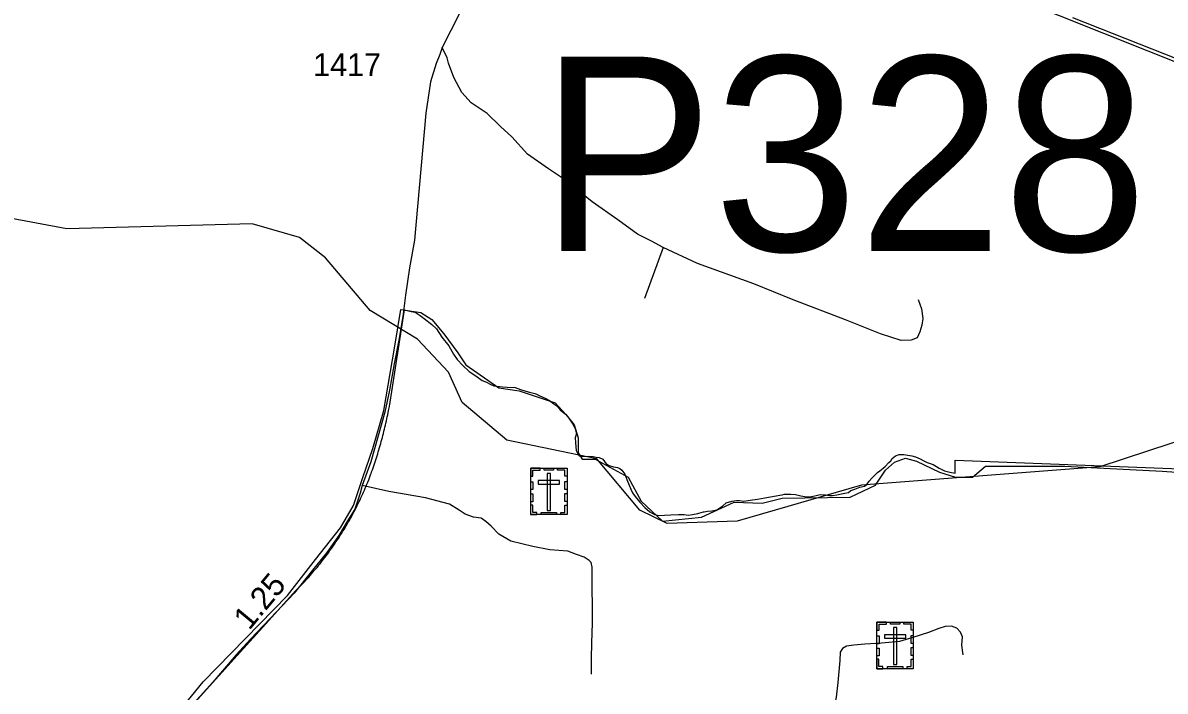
# Model space of a CAD drawing. Extents: x 2220236 to 2384410, y 720751 to 894131.
# Drawn here: x 2308575 to 2314836, y 838516 to 842180 of the extents above; entities that cross this region are included whole.
import ezdxf

# ---------------------------------------------------------------- set-up
doc = ezdxf.new("R2010")
doc.units = 0
doc.layers.add('Default', color=7, linetype='Continuous')

msp = doc.modelspace()

# ---------------------------------------------------------------- linework, layer by layer
at = {"layer": 'Default'}
msp.add_line((2312084.3, 840948.1), (2311982.1, 840669), dxfattribs=at)
for points in [[(2315228.2, 841831.1), (2312322.4, 842991)], [(2315151.5, 839877.9), (2315000.4, 839917.7), (2314477.5, 839745.3), (2313171.3, 839645.9), (2312490.3, 839447.4), (2312107.3, 839434.9), (2311956.3, 839507.5), (2311720.3, 839790), (2311227.4, 839891.2), (2310983.4, 840097.8), (2310907.3, 840265.4), (2310738.3, 840445.6), (2310478.3, 840602.3), (2310233.3, 840891), (2310091.2, 841003.3), (2309832.2, 841078), (2308816.1, 841049.5), (2308315.2, 841143.9), (2308147.2, 841258.5), (2308055.2, 841356.4), (2307602.2, 841620.1), (2307484.1, 841726.9), (2307341.2, 841908.1), (2307329.1, 842258.8)], [(2310968.1, 842230.9), (2310873.1, 842043.9), (2310860, 842005.9), (2310839.6, 841956.2), (2310808.9, 841855.4), (2310784.1, 841684.4), (2310721.3, 840989), (2310695, 840837), (2310673.1, 840686.5), (2310657, 840569.6), (2310635.1, 840439.6), (2310610.3, 840309.6), (2310585.5, 840166.4), (2310559.2, 840045.1), (2310522.7, 839915.1), (2310481.8, 839773.3), (2310434.2, 839643.3), (2310423.2, 839601.7), (2310414.5, 839573.2), (2310394.7, 839514), (2310355.3, 839450.4), (2310307.1, 839369.4), (2310241.4, 839275.1), (2310156, 839169.9), (2310061.8, 839053.8), (2309965.5, 838950.8), (2309823.1, 838801.7), (2309744.2, 838714.1), (2309617.2, 838565), (2309426.7, 838354.6)], [(2315199.5, 841863.9), (2314330.2, 842206.6)], [(2315199.5, 841863.9), (2314330.2, 842206.6)], [(2312084.3, 840948.1), (2312020.1, 840983.1), (2311944.2, 841021.1), (2311836.1, 841100), (2311695.9, 841197.9), (2311549.9, 841316.3), (2311456.5, 841379.1), (2311341.1, 841459.4), (2311255, 841554.4), (2311193.5, 841610.5), (2311119.2, 841683), (2311031.6, 841741.4), (2310981.9, 841797), (2310936.7, 841880.2), (2310907.5, 841957.7), (2310900.2, 841988.4), (2310873.1, 842043.9)], [(2313481.7, 840663.2), (2313500.7, 840612), (2313508, 840559.4), (2313502.2, 840521.4), (2313491.9, 840486.4), (2313475.9, 840452.8), (2313443.8, 840439.6), (2313388.3, 840438.1), (2313275.8, 840474.7), (2313083.1, 840550.6), (2312796.9, 840661.7), (2312580.8, 840747.9), (2312272.7, 840860.4), (2312084.3, 840948.1)], [(2309372, 838331.2), (2309564.3, 838567.6), (2310025.7, 839040.3), (2310179.5, 839238.2), (2310316.8, 839411.9), (2310388.3, 839532.9), (2310437.7, 839686.8), (2310492.6, 839846.2), (2310553, 840055.1), (2310613.5, 840406.9), (2310646.4, 840607.6), (2310756.3, 840591.1), (2310816.7, 840552.6), (2310882.6, 840475.6), (2310959.5, 840371.2), (2311003.5, 840305.2), (2311184.8, 840178.8), (2311294.6, 840162.3), (2311393.5, 840129.3), (2311492.4, 840096.3), (2311552.8, 840030.4), (2311596.7, 839975.4), (2311618.7, 839903.9), (2311618.7, 839821.5), (2311640.7, 839788.5), (2311712.1, 839788.5), (2311893.4, 839689.5), (2311964.8, 839557.6), (2312080.1, 839447.7), (2312294.4, 839469.7), (2312472.9, 839552.1), (2312626.7, 839546.6), (2312736.6, 839574.1), (2313110.1, 839579.6), (2313247.4, 839645.6), (2313302.4, 839728), (2313351.8, 839772), (2313412.2, 839794), (2313472.6, 839777.5), (2313599, 839717), (2313686.9, 839689.5), (2313780.3, 839689.5), (2313851.7, 839750), (2314285.6, 839750), (2314818.5, 839722.5), (2315371.6, 839684)], [(2309431.5, 838359.1), (2309750, 838711.8), (2309907, 838885.4), (2310069.8, 839065.4), (2310078.8, 839074.4), (2310086.5, 839082.4), (2310094.8, 839090.7), (2310102.8, 839099), (2310110.8, 839107.4), (2310118.5, 839115.9), (2310126.5, 839124.4), (2310129.8, 839128.1), (2310134.2, 839132.9), (2310142, 839141.6), (2310149.8, 839150.2), (2310157.5, 839158.9), (2310165, 839167.8), (2310172.5, 839176.6), (2310180, 839185.4), (2310187.5, 839194.3), (2310194.8, 839203.3), (2310200, 839209.6), (2310202.2, 839212.3), (2310209.5, 839221.4), (2310216.5, 839230.4), (2310223.8, 839239.6), (2310230.8, 839248.8), (2310237.8, 839258.1), (2310244.8, 839267.4), (2310251.5, 839276.7), (2310258.5, 839286.1), (2310263.5, 839293.1), (2310265.2, 839295.5), (2310272, 839304.9), (2310278.5, 839314.5), (2310285, 839324), (2310291.5, 839333.6), (2310298, 839343.2), (2310304.5, 839352.9), (2310310.8, 839362.7), (2310317, 839372.4), (2310318.8, 839375.4), (2310323.2, 839382.2), (2310329.2, 839392.1), (2310335.5, 839402), (2310341.5, 839411.9), (2310347.2, 839421.9), (2310353.2, 839431.9), (2310359, 839441.9), (2310364.8, 839452), (2310370.5, 839462.1), (2310376, 839472.3), (2310381.5, 839482.5), (2310387, 839492.7), (2310388, 839494.9), (2310392.5, 839502.9), (2310397.8, 839513.2), (2310403, 839523.6), (2310408.2, 839533.9), (2310413.5, 839544.4), (2310418.5, 839554.8), (2310423.5, 839565.2), (2310428.5, 839575.8), (2310433.2, 839586.3), (2310438, 839596.9), (2310442.8, 839607.4), (2310447.5, 839618.1), (2310452, 839628.8), (2310456.5, 839639.4), (2310461.2, 839650.6), (2310465.2, 839660.9), (2310470.8, 839675), (2310475, 839685.8), (2310479, 839696.7), (2310483, 839707.6), (2310483.5, 839709.4), (2310487, 839718.5), (2310490.8, 839729.4), (2310494.8, 839740.4), (2310498.5, 839751.3), (2310506, 839773.3), (2310509.5, 839784.3), (2310513, 839795.4), (2310516.5, 839806.4), (2310520, 839817.5), (2310523.5, 839828.6), (2310526.8, 839839.7), (2310530, 839850.8), (2310533.2, 839862), (2310536.5, 839873.1), (2310539.5, 839884.3), (2310542.8, 839895.5), (2310545.8, 839906.7), (2310548.5, 839917.9), (2310551.5, 839929.1), (2310554.2, 839940.4), (2310557, 839951.7), (2310559.8, 839962.9), (2310562.5, 839974.2), (2310565, 839985.5), (2310567.8, 839996.9), (2310570.2, 840008.2), (2310572.5, 840019.5), (2310575, 840030.9), (2310579.5, 840053.6), (2310584, 840076.4), (2310584.5, 840079.4), (2310586, 840087.8), (2310588.5, 840099.5), (2310666.2, 840606.2), (2310704, 840596.6), (2310726, 840593.3), (2310753.5, 840576.1), (2310775, 840559.6), (2310817.2, 840525.1), (2310842.8, 840501.4), (2310871.8, 840456.9), (2310909.5, 840408.4), (2310935.5, 840363.6), (2310956.2, 840334.2), (2310986.5, 840300.6), (2311021.5, 840268.9), (2311057.8, 840243.6), (2311093.5, 840218.8), (2311116.2, 840209.1), (2311136, 840198.2), (2311157, 840189), (2311204.2, 840184.1), (2311230.5, 840183.2), (2311273.2, 840180), (2311302.5, 840169.9), (2311331.5, 840160.2), (2311352.2, 840155.4), (2311380.8, 840148.2), (2311386.5, 840145.5), (2311408.2, 840135.3), (2311437, 840122.9), (2311460.8, 840110), (2311486.2, 840090.4), (2311501.8, 840079.4), (2311520.8, 840058), (2311549, 840033.6), (2311567.5, 840012.4), (2311589, 839980.4), (2311603, 839955.6), (2311609, 839928.4), (2311603, 839904.4), (2311603.5, 839879.5), (2311606.2, 839855.9), (2311608.2, 839835.9), (2311617, 839816.2), (2311624.2, 839805.5), (2311644.2, 839802.7), (2311672.8, 839804.3), (2311701, 839802.4), (2311717, 839798.4), (2311734.5, 839796.4), (2311754.2, 839787.2), (2311762.5, 839775.6), (2311773, 839762), (2311787.8, 839753.6), (2311812.2, 839745.6), (2311834.2, 839742.4), (2311847.8, 839736.9), (2311858.5, 839728.1), (2311873.8, 839704.9), (2311886.2, 839676.8), (2311899, 839645.2), (2311906.5, 839624), (2311917, 839603.2), (2311931, 839583.2), (2311957.2, 839552.4), (2311983.8, 839523.2), (2312011.2, 839499.2), (2312037, 839485.2), (2312060, 839479.2), (2312091, 839480.4), (2312126.8, 839481.7), (2312169.2, 839483.4), (2312200, 839483.4), (2312222.5, 839481), (2312244.8, 839485.1), (2312274.2, 839490.3), (2312279.2, 839491.6), (2312306, 839498.8), (2312309.2, 839499.2), (2312328.2, 839501.9), (2312352, 839503.6), (2312379, 839510.4), (2312410.2, 839529.7), (2312429.8, 839548.1), (2312461.5, 839557.4), (2312486.2, 839560.6), (2312503, 839560.2), (2312526.5, 839556.6), (2312560.5, 839563.1), (2312601.2, 839567.6), (2312641, 839575.2), (2312703.8, 839586.1), (2312724, 839590.1), (2312736.5, 839592.9), (2312750, 839595.8), (2312784.5, 839595.8), (2312809.8, 839593.8), (2312838.5, 839586.6), (2312861.2, 839583.1), (2312887.5, 839580.7), (2312907.2, 839584.3), (2312923.5, 839589.1), (2312944.8, 839594.8), (2312960.8, 839592.1), (2312974, 839591.6), (2312996.2, 839589.2), (2313013.5, 839588.9), (2313036.8, 839592.1), (2313062, 839596.9), (2313079.8, 839601.3), (2313099.8, 839605.4), (2313113.5, 839616.2), (2313135.8, 839623.8), (2313162.5, 839634.2), (2313187.8, 839639.9), (2313201.5, 839649.6), (2313214.2, 839667.6), (2313227.8, 839684), (2313243.2, 839698.1), (2313259, 839714.5), (2313271.2, 839723.7), (2313290.5, 839737.8), (2313301.2, 839747.8), (2313322, 839768.6), (2313331.8, 839779), (2313338.8, 839791.1), (2313358, 839806.7), (2313377.2, 839813.9), (2313403.2, 839813.9), (2313447.2, 839806.4), (2313466.8, 839799.6), (2313492.8, 839788.8), (2313509.2, 839779.6), (2313532, 839770.1), (2313547.5, 839764.4), (2313564, 839758.1), (2313583.5, 839746.9), (2313597.5, 839738.1), (2313612, 839731.3), (2313626.8, 839723.7), (2313656.2, 839715.8), (2313685.8, 839710.9), (2313684.2, 839782.3), (2315345, 839717.5)], [(2309431.5, 838359.1), (2309750, 838711.8), (2309907, 838885.4), (2310069.8, 839065.4), (2310078.8, 839074.4), (2310086.5, 839082.4), (2310094.8, 839090.7), (2310102.8, 839099), (2310110.8, 839107.4), (2310118.5, 839115.9), (2310126.5, 839124.4), (2310129.8, 839128.1), (2310134.2, 839132.9), (2310142, 839141.6), (2310149.8, 839150.2), (2310157.5, 839158.9), (2310165, 839167.8), (2310172.5, 839176.6), (2310180, 839185.4), (2310187.5, 839194.3), (2310194.8, 839203.3), (2310200, 839209.6), (2310202.2, 839212.3), (2310209.5, 839221.4), (2310216.5, 839230.4), (2310223.8, 839239.6), (2310230.8, 839248.8), (2310237.8, 839258.1), (2310244.8, 839267.4), (2310251.5, 839276.7), (2310258.5, 839286.1), (2310263.5, 839293.1), (2310265.2, 839295.5), (2310272, 839304.9), (2310278.5, 839314.5), (2310285, 839324), (2310291.5, 839333.6), (2310298, 839343.2), (2310304.5, 839352.9), (2310310.8, 839362.7), (2310317, 839372.4), (2310318.8, 839375.4), (2310323.2, 839382.2), (2310329.2, 839392.1), (2310335.5, 839402), (2310341.5, 839411.9), (2310347.2, 839421.9), (2310353.2, 839431.9), (2310359, 839441.9), (2310364.8, 839452), (2310370.5, 839462.1), (2310376, 839472.3), (2310381.5, 839482.5), (2310387, 839492.7), (2310388, 839494.9), (2310392.5, 839502.9), (2310397.8, 839513.2), (2310403, 839523.6), (2310408.2, 839533.9), (2310413.5, 839544.4), (2310418.5, 839554.8), (2310423.5, 839565.2), (2310428.5, 839575.8), (2310433.2, 839586.3), (2310438, 839596.9), (2310442.8, 839607.4), (2310447.5, 839618.1), (2310452, 839628.8), (2310456.5, 839639.4), (2310461.2, 839650.6), (2310465.2, 839660.9), (2310470.8, 839675), (2310475, 839685.8), (2310479, 839696.7), (2310483, 839707.6), (2310483.5, 839709.4), (2310487, 839718.5), (2310490.8, 839729.4), (2310494.8, 839740.4), (2310498.5, 839751.3), (2310506, 839773.3), (2310509.5, 839784.3), (2310513, 839795.4), (2310516.5, 839806.4), (2310520, 839817.5), (2310523.5, 839828.6), (2310526.8, 839839.7), (2310530, 839850.8), (2310533.2, 839862), (2310536.5, 839873.1), (2310539.5, 839884.3), (2310542.8, 839895.5), (2310545.8, 839906.7), (2310548.5, 839917.9), (2310551.5, 839929.1), (2310554.2, 839940.4), (2310557, 839951.7), (2310559.8, 839962.9), (2310562.5, 839974.2), (2310565, 839985.5), (2310567.8, 839996.9), (2310570.2, 840008.2), (2310572.5, 840019.5), (2310575, 840030.9), (2310579.5, 840053.6), (2310584, 840076.4), (2310584.5, 840079.4), (2310586, 840087.8), (2310588.5, 840099.5), (2310666.2, 840606.2), (2310704, 840596.6), (2310726, 840593.3), (2310753.5, 840576.1), (2310775, 840559.6), (2310817.2, 840525.1), (2310842.8, 840501.4), (2310871.8, 840456.9), (2310909.5, 840408.4), (2310935.5, 840363.6), (2310956.2, 840334.2), (2310986.5, 840300.6), (2311021.5, 840268.9), (2311057.8, 840243.6), (2311093.5, 840218.8), (2311116.2, 840209.1), (2311136, 840198.2), (2311157, 840189), (2311204.2, 840184.1), (2311230.5, 840183.2), (2311273.2, 840180), (2311302.5, 840169.9), (2311331.5, 840160.2), (2311352.2, 840155.4), (2311380.8, 840148.2), (2311386.5, 840145.5), (2311408.2, 840135.3), (2311437, 840122.9), (2311460.8, 840110), (2311486.2, 840090.4), (2311501.8, 840079.4), (2311520.8, 840058), (2311549, 840033.6), (2311567.5, 840012.4), (2311589, 839980.4), (2311603, 839955.6), (2311609, 839928.4), (2311603, 839904.4), (2311603.5, 839879.5), (2311606.2, 839855.9), (2311608.2, 839835.9), (2311617, 839816.2), (2311624.2, 839805.5), (2311644.2, 839802.7), (2311672.8, 839804.3), (2311701, 839802.4), (2311717, 839798.4), (2311734.5, 839796.4), (2311754.2, 839787.2), (2311762.5, 839775.6), (2311773, 839762), (2311787.8, 839753.6), (2311812.2, 839745.6), (2311834.2, 839742.4), (2311847.8, 839736.9), (2311858.5, 839728.1), (2311873.8, 839704.9), (2311886.2, 839676.8), (2311899, 839645.2), (2311906.5, 839624), (2311917, 839603.2), (2311931, 839583.2), (2311957.2, 839552.4), (2311983.8, 839523.2), (2312011.2, 839499.2), (2312037, 839485.2), (2312060, 839479.2), (2312091, 839480.4), (2312126.8, 839481.7), (2312169.2, 839483.4), (2312200, 839483.4), (2312222.5, 839481), (2312244.8, 839485.1), (2312274.2, 839490.3), (2312279.2, 839491.6), (2312306, 839498.8), (2312309.2, 839499.2), (2312328.2, 839501.9), (2312352, 839503.6), (2312379, 839510.4), (2312410.2, 839529.7), (2312429.8, 839548.1), (2312461.5, 839557.4), (2312486.2, 839560.6), (2312503, 839560.2), (2312526.5, 839556.6), (2312560.5, 839563.1), (2312601.2, 839567.6), (2312641, 839575.2), (2312703.8, 839586.1), (2312724, 839590.1), (2312736.5, 839592.9), (2312750, 839595.8), (2312784.5, 839595.8), (2312809.8, 839593.8), (2312838.5, 839586.6), (2312861.2, 839583.1), (2312887.5, 839580.7), (2312907.2, 839584.3), (2312923.5, 839589.1), (2312944.8, 839594.8), (2312960.8, 839592.1), (2312974, 839591.6), (2312996.2, 839589.2), (2313013.5, 839588.9), (2313036.8, 839592.1), (2313062, 839596.9), (2313079.8, 839601.3), (2313099.8, 839605.4), (2313113.5, 839616.2), (2313135.8, 839623.8), (2313162.5, 839634.2), (2313187.8, 839639.9), (2313201.5, 839649.6), (2313214.2, 839667.6), (2313227.8, 839684), (2313243.2, 839698.1), (2313259, 839714.5), (2313271.2, 839723.7), (2313290.5, 839737.8), (2313301.2, 839747.8), (2313322, 839768.6), (2313331.8, 839779), (2313338.8, 839791.1), (2313358, 839806.7), (2313377.2, 839813.9), (2313403.2, 839813.9), (2313447.2, 839806.4), (2313466.8, 839799.6), (2313492.8, 839788.8), (2313509.2, 839779.6), (2313532, 839770.1), (2313547.5, 839764.4), (2313564, 839758.1), (2313583.5, 839746.9), (2313597.5, 839738.1), (2313612, 839731.3), (2313626.8, 839723.7), (2313656.2, 839715.8), (2313685.8, 839710.9), (2313684.2, 839782.3), (2315345, 839717.5)], [(2311691.4, 838608.9), (2311691.4, 838694.3), (2311693.9, 838780.8), (2311696.7, 838888.8), (2311695.7, 839172.7), (2311695.7, 839196.2), (2311689.2, 839220.3), (2311678.2, 839231.3), (2311651.9, 839251), (2311610.3, 839264.2), (2311562.1, 839283.9), (2311463.6, 839290.5), (2311369.4, 839308), (2311248.9, 839338.7), (2311183.2, 839375.9), (2311141.6, 839419.8), (2311113.1, 839446.1), (2311086.9, 839463.6), (2311045.2, 839470.2), (2310999.3, 839485.5), (2310966.4, 839507.4), (2310913.8, 839540.3), (2310782.4, 839575.4), (2310580.9, 839610.4), (2310434.2, 839643.3)], [(2313728.2, 838714.1), (2313726.7, 838728.3), (2313722.3, 838767.8), (2313724.5, 838813.8), (2313713.5, 838840.1), (2313693.8, 838862), (2313665.3, 838873), (2313630.3, 838870.8), (2313595.2, 838859.8), (2313538.3, 838837.9), (2313452.9, 838809.4), (2313380.6, 838787.5), (2313282, 838778.7), (2313190, 838774.3), (2313128.7, 838767.8), (2313089.3, 838763.4), (2313067.4, 838750.2), (2313054.2, 838730.5), (2313052.1, 838684.5), (2313041.1, 838563.9), (2313032.3, 838482.8), (2313017, 838403.9), (2312992.2, 838310.4)]]:
    msp.add_lwpolyline(points, dxfattribs=at)
for points in [[(2311358.5, 839738.2), (2311557.6, 839738.2), (2311557.6, 839483.5), (2311358.5, 839483.5)], [(2311358.5, 839694.8), (2311369.8, 839694.8), (2311369.8, 839727), (2311410.4, 839727), (2311410.4, 839738.2), (2311358.5, 839738.2)], [(2311432.6, 839738.1), (2311484.4, 839738.1), (2311484.4, 839726.7), (2311432.6, 839726.7)], [(2311557.7, 839694.8), (2311546.3, 839694.8), (2311546.3, 839727), (2311505.7, 839727), (2311505.7, 839738.1), (2311557.6, 839738.1)], [(2311358.5, 839620.7), (2311358.5, 839664), (2311369.9, 839664), (2311369.9, 839620.7)], [(2311399.3, 839670.1), (2311399.3, 839651.4), (2311517, 839651.4), (2311517, 839670.1)], [(2311467.5, 839708.9), (2311448.8, 839708.9), (2311448.8, 839506.1), (2311467.5, 839506.1)], [(2311546.2, 839621.7), (2311546.2, 839665), (2311557.6, 839665), (2311557.6, 839621.7)], [(2311358.5, 839553.5), (2311358.5, 839596.8), (2311369.8, 839596.8), (2311369.8, 839553.5)], [(2311546.2, 839555.8), (2311546.2, 839599.1), (2311557.6, 839599.1), (2311557.6, 839555.8)], [(2311391.6, 839483.6), (2311391.6, 839495.1), (2311369.6, 839495.1), (2311369.6, 839535.5), (2311358.4, 839535.5), (2311358.4, 839483.6)], [(2311524.5, 839483.5), (2311524.5, 839495), (2311546.4, 839495), (2311546.4, 839535.4), (2311557.6, 839535.4), (2311557.6, 839483.5)], [(2311416, 839495), (2311500.8, 839495), (2311500.8, 839483.6), (2311416, 839483.6)], [(2313256.2, 838893.6), (2313455.3, 838893.6), (2313455.3, 838639), (2313256.2, 838639)], [(2313256.2, 838850.3), (2313267.5, 838850.3), (2313267.5, 838882.5), (2313308.1, 838882.5), (2313308.1, 838893.6), (2313256.2, 838893.6)], [(2313330.3, 838893.6), (2313382.1, 838893.6), (2313382.1, 838882.2), (2313330.3, 838882.2)], [(2313365.2, 838864.3), (2313346.5, 838864.3), (2313346.5, 838661.5), (2313365.2, 838661.5)], [(2313455.4, 838850.2), (2313444, 838850.2), (2313444, 838882.4), (2313403.4, 838882.4), (2313403.4, 838893.5), (2313455.3, 838893.5)], [(2313256.2, 838776.1), (2313256.2, 838819.4), (2313267.6, 838819.4), (2313267.6, 838776.1)], [(2313297, 838825.5), (2313297, 838806.9), (2313414.7, 838806.9), (2313414.7, 838825.5)], [(2313443.9, 838777.2), (2313443.9, 838820.5), (2313455.3, 838820.5), (2313455.3, 838777.2)], [(2313256.2, 838708.9), (2313256.2, 838752.2), (2313267.5, 838752.2), (2313267.5, 838708.9)], [(2313443.9, 838711.2), (2313443.9, 838754.5), (2313455.3, 838754.5), (2313455.3, 838711.2)], [(2313289.3, 838639), (2313289.3, 838650.5), (2313267.3, 838650.5), (2313267.3, 838690.9), (2313256.1, 838690.9), (2313256.1, 838639)], [(2313313.6, 838650.4), (2313398.5, 838650.4), (2313398.5, 838639), (2313313.6, 838639)], [(2313422.1, 838639), (2313422.1, 838650.4), (2313444.1, 838650.4), (2313444.1, 838690.9), (2313455.3, 838690.9), (2313455.3, 838639)]]:
    msp.add_lwpolyline(points, close=True, dxfattribs=at)

# ---------------------------------------------------------------- texts
for s, height, p in [('1417', 125, (2310166.4, 841888.1)), ('P328', 1066.27, (2311409.1, 840928.5))]:
    msp.add_text(s, height=height, dxfattribs=at).set_placement(p)
msp.add_text('1.25', height=125, rotation=50.17691, dxfattribs=at).set_placement((2309816, 838845.4))

doc.saveas('drawing.dxf')
